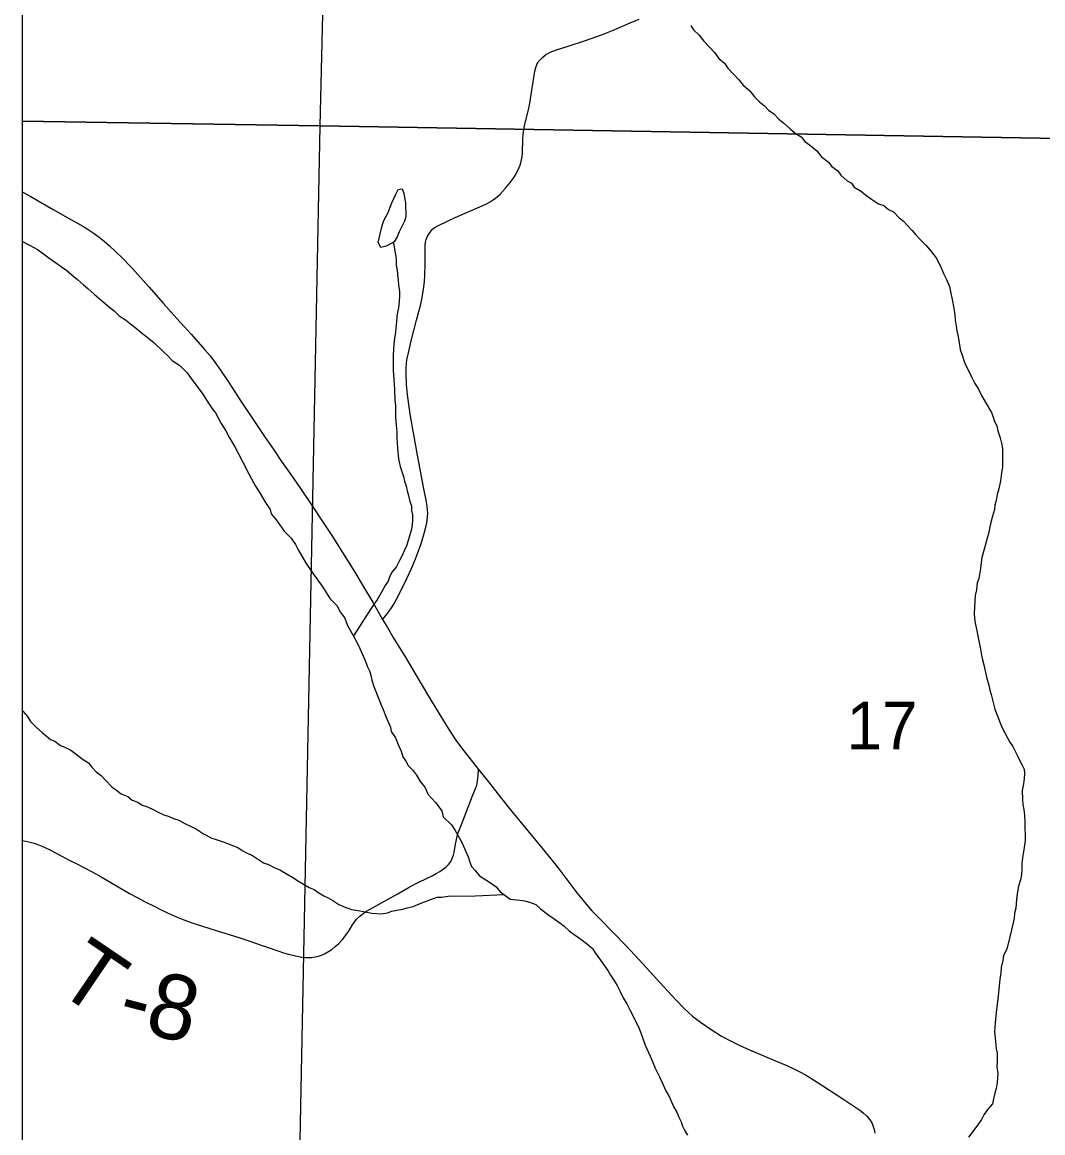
# Model space of a CAD drawing. Extents: x -7.9 to 76.1, y 0 to 22.
# Drawn here: x 2.1 to 2.995, y 16.568 to 17.542 of the extents above; entities that cross this region are included whole.
import ezdxf

# ---------------------------------------------------------------- set-up
doc = ezdxf.new("R2010")
doc.units = 0
for name, color, linetype in [('GM_X_Minor_River', 7, 'Continuous'), ('GM_X_Section', 7, 'Continuous'), ('GM_X_Section_Text', 7, 'Continuous'), ('GM_X_Township_Road', 7, 'Continuous'), ('GM_X_Township_Road_Text', 7, 'Continuous'), ('SC_Scratch1', 7, 'Continuous'), ('SH_Data', 7, 'Continuous')]:
    doc.layers.add(name, color=color, linetype=linetype)

msp = doc.modelspace()

# ---------------------------------------------------------------- linework, layer by layer
at = {"layer": 'GM_X_Minor_River'}
for points in [[(2.68618, 17.53921), (2.68852, 17.53546), (2.69352, 17.53062), (2.69778, 17.52538), (2.7024, 17.52053), (2.70704, 17.5153), (2.71091, 17.51005), (2.7159, 17.50597), (2.71862, 17.50184), (2.72402, 17.49625), (2.72827, 17.49139), (2.73213, 17.48691), (2.7379, 17.4817), (2.74215, 17.47646), (2.74677, 17.47199), (2.75099, 17.46865), (2.75447, 17.46491), (2.75906, 17.46158), (2.76331, 17.4571), (2.76791, 17.45339), (2.7733, 17.44855), (2.77791, 17.44446), (2.78288, 17.44151), (2.78636, 17.4374), (2.79019, 17.43444), (2.79672, 17.42924), (2.80097, 17.424), (2.80711, 17.41918), (2.80983, 17.41543), (2.81519, 17.41173), (2.81791, 17.40798), (2.82329, 17.40277), (2.82711, 17.40094), (2.82945, 17.39719), (2.83517, 17.39425), (2.84055, 17.38979), (2.84477, 17.38683), (2.85089, 17.38277), (2.85546, 17.38133), (2.85969, 17.37761), (2.86388, 17.37579), (2.86889, 17.37056), (2.87273, 17.3676), (2.87582, 17.36386), (2.88044, 17.35938), (2.88353, 17.35565), (2.88739, 17.35154), (2.8924, 17.34632), (2.89626, 17.34221), (2.9013, 17.33547), (2.90482, 17.3287), (2.90798, 17.32117), (2.91034, 17.31628), (2.91309, 17.31025), (2.91393, 17.30571), (2.91556, 17.29891), (2.91683, 17.29134), (2.9177, 17.28529), (2.91816, 17.28074), (2.91901, 17.27544), (2.91946, 17.27128), (2.92028, 17.2675), (2.92112, 17.26296), (2.92239, 17.25501), (2.92439, 17.24898), (2.92598, 17.24445), (2.92757, 17.2403), (2.93031, 17.23542), (2.93305, 17.22978), (2.93541, 17.22526), (2.93813, 17.22076), (2.94127, 17.21474), (2.94518, 17.2076), (2.94986, 17.19972), (2.95144, 17.19557), (2.95265, 17.1918), (2.9546, 17.18804), (2.95544, 17.1835), (2.95744, 17.17746), (2.95866, 17.17293), (2.9595, 17.16801), (2.95967, 17.15815), (2.95941, 17.15169), (2.95874, 17.14675), (2.95772, 17.1399), (2.95634, 17.13266), (2.95491, 17.1277), (2.95387, 17.12237), (2.9528, 17.11856), (2.95249, 17.11476), (2.95071, 17.10866), (2.94929, 17.10332), (2.94824, 17.09837), (2.94755, 17.09456), (2.94612, 17.0896), (2.94329, 17.07855), (2.94151, 17.07244), (2.94083, 17.06826), (2.94016, 17.06293), (2.9388, 17.05418), (2.93736, 17.05036)], [(2.42616, 17.34941), (2.41904, 17.34548), (2.41452, 17.34427), (2.41217, 17.34878), (2.41533, 17.3625), (2.41676, 17.36745), (2.41896, 17.37129), (2.42079, 17.37511), (2.4226, 17.3797), (2.42404, 17.38352), (2.42769, 17.39117), (2.42951, 17.39538), (2.43329, 17.39583), (2.43449, 17.39205), (2.43531, 17.38827), (2.43615, 17.38373), (2.43637, 17.37122), (2.4353, 17.36741), (2.43054, 17.35821), (2.42873, 17.35363), (2.42616, 17.34941)], [(2.1, 17.34985), (2.10035, 17.34968), (2.10646, 17.34637), (2.11334, 17.3427), (2.11755, 17.33974), (2.12331, 17.33529), (2.12906, 17.33122), (2.13404, 17.32789), (2.13902, 17.32419), (2.14362, 17.32047), (2.14862, 17.31639), (2.15362, 17.31154), (2.15746, 17.30858), (2.16323, 17.30337), (2.16937, 17.29816), (2.17666, 17.29222), (2.18051, 17.28888), (2.18513, 17.28441), (2.19048, 17.28108), (2.19509, 17.27737), (2.20008, 17.27329), (2.2043, 17.26995), (2.20814, 17.26698), (2.21543, 17.26104), (2.2239, 17.25284), (2.22775, 17.2495), (2.2316, 17.24539), (2.23811, 17.24096), (2.24466, 17.23462), (2.24816, 17.22937), (2.25823, 17.21589), (2.2629, 17.20876), (2.2664, 17.20351), (2.2695, 17.1994), (2.27184, 17.19489), (2.27458, 17.19)], [(2.42541, 17.34899), (2.42582, 17.34712), (2.42668, 17.34107), (2.42752, 17.33691), (2.42797, 17.33274), (2.42803, 17.32895), (2.42887, 17.32441), (2.42894, 17.32062), (2.42978, 17.3157), (2.42985, 17.31153), (2.43071, 17.30585), (2.43079, 17.3013), (2.43048, 17.2975), (2.42983, 17.29142), (2.42914, 17.28761), (2.42845, 17.2838), (2.42815, 17.27925), (2.42749, 17.27392), (2.42719, 17.26974), (2.42652, 17.2648), (2.42585, 17.25947), (2.42526, 17.25036), (2.42538, 17.24315), (2.42512, 17.23669), (2.42557, 17.23253), (2.42608, 17.22495), (2.42655, 17.21964), (2.42672, 17.21054), (2.42718, 17.20562), (2.42736, 17.19537), (2.42786, 17.18855), (2.42834, 17.18287), (2.42844, 17.17718), (2.42889, 17.17301), (2.42897, 17.16846), (2.42989, 17.15899), (2.43153, 17.15219), (2.43273, 17.14804), (2.43433, 17.14351), (2.43516, 17.13936), (2.43675, 17.13521), (2.43758, 17.13105), (2.43878, 17.1269), (2.44001, 17.12161), (2.44122, 17.11783), (2.44129, 17.11366), (2.44211, 17.10988), (2.44219, 17.10533), (2.44188, 17.10153), (2.4412, 17.09734), (2.43977, 17.09239), (2.43871, 17.08819), (2.43691, 17.08285), (2.43509, 17.07902), (2.43291, 17.07367), (2.43071, 17.06984), (2.42778, 17.0641), (2.42445, 17.05986), (2.42225, 17.05603), (2.42081, 17.05183), (2.41823, 17.04799), (2.41492, 17.04224), (2.41162, 17.03611), (2.40793, 17.03111), (2.40498, 17.02651), (2.39039, 17.00395)], [(2.27458, 17.19), (2.27848, 17.18362), (2.28161, 17.1776), (2.28629, 17.16972), (2.28942, 17.16408), (2.29334, 17.15619), (2.29843, 17.14641), (2.30117, 17.14153), (2.30469, 17.13514), (2.30858, 17.12876), (2.31287, 17.12162), (2.31754, 17.1145), (2.31836, 17.11072), (2.32261, 17.10548), (2.32571, 17.10137), (2.3296, 17.09574), (2.33576, 17.0894), (2.33965, 17.08378), (2.342, 17.07927), (2.34512, 17.07363), (2.34902, 17.06725), (2.35446, 17.059), (2.35988, 17.05189), (2.36299, 17.04739), (2.36571, 17.04326), (2.36962, 17.0365), (2.37616, 17.03017), (2.37852, 17.02528), (2.38279, 17.01928), (2.38517, 17.01288), (2.39024, 17.00424), (2.39337, 16.99822), (2.39612, 16.99258), (2.40085, 16.98204), (2.40283, 16.97676), (2.40441, 16.973), (2.40561, 16.96923), (2.40644, 16.96507), (2.40844, 16.95941), (2.41438, 16.94396), (2.41636, 16.93906), (2.41834, 16.93455), (2.4207, 16.9289), (2.42307, 16.92363), (2.42351, 16.91984), (2.4274, 16.91422), (2.42977, 16.90857), (2.43214, 16.90254), (2.43374, 16.89764), (2.43646, 16.89389), (2.43841, 16.89013), (2.44227, 16.88641), (2.44576, 16.88153), (2.44888, 16.8759), (2.45313, 16.87104), (2.45589, 16.86464), (2.46245, 16.85755), (2.46787, 16.85044), (2.4691, 16.84515), (2.47642, 16.83807), (2.47953, 16.83319), (2.48461, 16.82417), (2.48696, 16.81928), (2.48855, 16.81514), (2.49091, 16.80987), (2.49251, 16.80534), (2.49409, 16.80158), (2.49718, 16.79784), (2.50104, 16.79336), (2.50641, 16.78966), (2.51137, 16.78671), (2.51559, 16.78375), (2.51908, 16.77926), (2.52329, 16.7763), (2.52789, 16.77297), (2.53623, 16.77198), (2.54078, 16.7713), (2.54573, 16.76987), (2.5503, 16.76805), (2.55453, 16.76433), (2.56182, 16.75877), (2.56718, 16.75507), (2.57139, 16.75211), (2.57523, 16.74914), (2.57947, 16.74505), (2.58406, 16.74171), (2.58981, 16.73764), (2.59595, 16.7332), (2.60017, 16.72948), (2.60251, 16.72573), (2.60716, 16.71936), (2.61065, 16.71449), (2.61337, 16.71036), (2.61572, 16.70623), (2.61882, 16.70173), (2.62155, 16.69723), (2.62429, 16.69197), (2.62704, 16.68632), (2.63016, 16.68107), (2.6333, 16.67467), (2.63643, 16.66904)], [(2.93736, 17.05036), (2.93671, 17.04428), (2.93566, 17.03933), (2.93508, 17.02907), (2.93481, 17.02299), (2.9353, 17.01655), (2.93777, 17.00521), (2.93904, 16.99803), (2.94028, 16.99198), (2.94153, 16.98517), (2.94356, 16.97723), (2.94563, 16.96741), (2.94764, 16.96061), (2.94848, 16.95607), (2.94968, 16.9523), (2.9509, 16.94777), (2.95294, 16.93946), (2.95532, 16.93267), (2.9577, 16.92664), (2.95967, 16.9225), (2.96593, 16.91047), (2.96865, 16.90672), (2.97256, 16.8992), (2.97415, 16.89544), (2.97649, 16.89093), (2.97846, 16.88679), (2.9789, 16.883), (2.9786, 16.87882), (2.97793, 16.87387), (2.9769, 16.86817), (2.97704, 16.8602), (2.97749, 16.85566), (2.97832, 16.8515), (2.97879, 16.84657), (2.97928, 16.84013), (2.97956, 16.8242), (2.97853, 16.81811), (2.97784, 16.81431), (2.97718, 16.80898), (2.97651, 16.80404), (2.9766, 16.79911), (2.9763, 16.79455), (2.97561, 16.79074), (2.97345, 16.78425), (2.97244, 16.77741), (2.97177, 16.77246), (2.97115, 16.76486), (2.97009, 16.76067), (2.96979, 16.75611), (2.96875, 16.75078), (2.96732, 16.74583), (2.96627, 16.74087), (2.96345, 16.72906), (2.96053, 16.72332), (2.95984, 16.71914), (2.95844, 16.71304), (2.95814, 16.7081), (2.9571, 16.70277), (2.95618, 16.69062), (2.95552, 16.68529), (2.95485, 16.68035), (2.95416, 16.67617), (2.95323, 16.66477), (2.95262, 16.65641), (2.95309, 16.65111), (2.95402, 16.64164), (2.95484, 16.63786), (2.95497, 16.63027), (2.95467, 16.62572), (2.95553, 16.62004), (2.95491, 16.61206), (2.95387, 16.60673), (2.95281, 16.60254), (2.95176, 16.59759), (2.9507, 16.5934), (2.94662, 16.58878), (2.9433, 16.58379), (2.94111, 16.57958), (2.93778, 16.57496), (2.92965, 16.5642)], [(2.1, 16.93844), (2.10042, 16.93762), (2.10466, 16.93315), (2.10739, 16.92864), (2.1124, 16.92342), (2.1174, 16.91895), (2.1247, 16.91301), (2.12851, 16.91156), (2.1335, 16.90748), (2.13731, 16.90603), (2.14265, 16.90347), (2.14725, 16.90014), (2.15262, 16.89606), (2.15798, 16.89236), (2.16107, 16.88862), (2.16493, 16.88452), (2.16915, 16.88118), (2.17262, 16.87744), (2.17879, 16.8711), (2.18262, 16.86851), (2.18684, 16.86518), (2.19255, 16.863), (2.1964, 16.85966), (2.20135, 16.85785), (2.20518, 16.85526), (2.20974, 16.85382), (2.21546, 16.85127), (2.21929, 16.84906), (2.22424, 16.84687), (2.22881, 16.84544), (2.23262, 16.84361), (2.23719, 16.84217), (2.24254, 16.83923), (2.24865, 16.8363), (2.25285, 16.8341), (2.25898, 16.83004), (2.26623, 16.82637), (2.27003, 16.8253), (2.27612, 16.82313), (2.28908, 16.81805), (2.29291, 16.81546), (2.29711, 16.81326), (2.30092, 16.81181), (2.30551, 16.80886), (2.31164, 16.80479), (2.31583, 16.80335), (2.32155, 16.80042), (2.32575, 16.79859), (2.33225, 16.79491), (2.33722, 16.79197), (2.3422, 16.78864), (2.34678, 16.78607), (2.35175, 16.78312), (2.35595, 16.7813), (2.36016, 16.77834), (2.36437, 16.77576), (2.36819, 16.77393), (2.37239, 16.77173), (2.37775, 16.76803), (2.38309, 16.76584), (2.3888, 16.76367), (2.39449, 16.76301), (2.40057, 16.7616), (2.40664, 16.76057), (2.41497, 16.75996), (2.42026, 16.76081), (2.42401, 16.7624), (2.42854, 16.76324), (2.43382, 16.76409), (2.43758, 16.76529), (2.44286, 16.76653), (2.45037, 16.76969), (2.45977, 16.77328), (2.46391, 16.77449), (2.46807, 16.77456), (2.47335, 16.77541), (2.49719, 16.77583), (2.52256, 16.77681)], [(2.63643, 16.66904), (2.64075, 16.66001), (2.64234, 16.65549), (2.64631, 16.64493), (2.65065, 16.63515), (2.65223, 16.631), (2.65499, 16.6246), (2.65891, 16.61708), (2.66088, 16.61257), (2.66443, 16.60466), (2.66716, 16.59978), (2.6711, 16.59112), (2.67422, 16.58549), (2.6758, 16.58172), (2.67777, 16.57758), (2.67897, 16.57381), (2.68093, 16.56968), (2.68327, 16.56592)]]:
    msp.add_lwpolyline(points, dxfattribs=at)
at = {"layer": 'GM_X_Section'}
for points in [[(3.38904, 18.26227), (3.3681, 17.4339), (2.36128, 17.45109), (2.38104, 18.28209)], [(2.36128, 17.45109), (3.3681, 17.4339), (3.34912, 16.41911), (2.34144, 16.44273)]]:
    msp.add_lwpolyline(points, close=True, dxfattribs=at)
at = {"layer": 'GM_X_Township_Road'}
for points in [[(2.41585, 17.0182), (2.41986, 17.02306), (2.42173, 17.02536), (2.42366, 17.02829), (2.42572, 17.03171), (2.42825, 17.03604), (2.43509, 17.0496), (2.44126, 17.06275), (2.4449, 17.07138), (2.44839, 17.08084), (2.44997, 17.08563), (2.45276, 17.09488), (2.45385, 17.0991), (2.45466, 17.10288), (2.45549, 17.10815), (2.4556, 17.11153), (2.45547, 17.11418), (2.45513, 17.11745), (2.45422, 17.12288), (2.45152, 17.13562), (2.44889, 17.14989), (2.4466, 17.16239), (2.44305, 17.18174), (2.44058, 17.19645), (2.4391, 17.20672), (2.43795, 17.2156), (2.43704, 17.22423), (2.43655, 17.23319), (2.43663, 17.23837), (2.43688, 17.24306), (2.43737, 17.24594), (2.43861, 17.2521), (2.44116, 17.26262), (2.44577, 17.28054), (2.44946, 17.29485), (2.45069, 17.30044), (2.45127, 17.30414), (2.45176, 17.30783), (2.45261, 17.3142), (2.45304, 17.32023), (2.45329, 17.32964), (2.4534, 17.34639), (2.45368, 17.34898), (2.45426, 17.3513), (2.45543, 17.35423), (2.45701, 17.35691), (2.45846, 17.35898), (2.46006, 17.36067), (2.46279, 17.36262), (2.46559, 17.36407), (2.47957, 17.37082), (2.50339, 17.38093), (2.50657, 17.38242), (2.50966, 17.38413), (2.51238, 17.38589), (2.51458, 17.38749), (2.51906, 17.39123), (2.52385, 17.39647), (2.52817, 17.40183), (2.53131, 17.40598), (2.53352, 17.40961), (2.53586, 17.41449), (2.53667, 17.4166), (2.53725, 17.41867), (2.53828, 17.42392), (2.53863, 17.42717), (2.53884, 17.43973), (2.53912, 17.44324), (2.53978, 17.4479), (2.5405, 17.45119), (2.5413, 17.45485), (2.54389, 17.46503), (2.54483, 17.46937), (2.54669, 17.48034), (2.54939, 17.49895), (2.55027, 17.50233), (2.55119, 17.5048), (2.552, 17.50637), (2.55284, 17.50764), (2.55402, 17.509), (2.55663, 17.51149), (2.55898, 17.51326), (2.56305, 17.51566), (2.56607, 17.51703), (2.56843, 17.5179), (2.57867, 17.52099), (2.593, 17.52572), (2.60875, 17.53127), (2.61763, 17.53471), (2.6331, 17.5416), (2.64107, 17.54463)], [(2.1, 17.39331), (2.10695, 17.38936), (2.12717, 17.37785), (2.14007, 17.37045), (2.14846, 17.36576), (2.15315, 17.36305), (2.15709, 17.36067), (2.16219, 17.35721), (2.16761, 17.35335), (2.17181, 17.35006), (2.17641, 17.34595), (2.18192, 17.34086), (2.18726, 17.33559), (2.19605, 17.32647), (2.211, 17.3098), (2.22368, 17.29566), (2.23542, 17.28257), (2.24817, 17.26836), (2.26025, 17.25462), (2.26486, 17.24928), (2.2688, 17.24394), (2.27382, 17.23695), (2.28064, 17.22692), (2.29223, 17.20875), (2.30179, 17.19439), (2.31245, 17.17859), (2.32051, 17.16684), (2.32791, 17.15582), (2.33544, 17.14518), (2.34393, 17.13299), (2.3538, 17.11883), (2.36329, 17.10417), (2.37137, 17.09169), (2.38073, 17.07702), (2.39178, 17.05973), (2.40197, 17.04254), (2.4074, 17.03342), (2.41585, 17.0182), (2.4202, 17.01107), (2.42534, 17.00243), (2.43624, 16.98437), (2.448, 16.96462), (2.45892, 16.9466), (2.47403, 16.92164), (2.48035, 16.91219), (2.4851, 16.90566), (2.50022, 16.88645), (2.50879, 16.87571), (2.51922, 16.86261), (2.52939, 16.84986), (2.55034, 16.82421), (2.56358, 16.80827), (2.57065, 16.79931), (2.58543, 16.77944), (2.5929, 16.77019), (2.59956, 16.76269), (2.60706, 16.75492), (2.62951, 16.7319), (2.64441, 16.71572), (2.65918, 16.69968), (2.66929, 16.68875), (2.67414, 16.68357), (2.67989, 16.67757), (2.68442, 16.67313), (2.68782, 16.67019), (2.69486, 16.66491), (2.70398, 16.65866), (2.71327, 16.65274), (2.72215, 16.64789), (2.72979, 16.6442), (2.73966, 16.63975), (2.76037, 16.63112), (2.77032, 16.62693), (2.77714, 16.62372), (2.78298, 16.62076), (2.78832, 16.61789), (2.79621, 16.61304), (2.81945, 16.59758), (2.83526, 16.58706), (2.8378, 16.58517), (2.84036, 16.58271), (2.84249, 16.58032), (2.84381, 16.57843), (2.8452, 16.57596), (2.84619, 16.57358), (2.84701, 16.57087), (2.84771, 16.56759)], [(2.1, 16.82428), (2.10325, 16.82377), (2.10584, 16.82317), (2.11034, 16.82185), (2.11419, 16.82052), (2.1187, 16.81864), (2.1247, 16.81576), (2.12978, 16.81313), (2.13485, 16.81044), (2.14123, 16.80709), (2.14796, 16.80379), (2.15464, 16.80039), (2.16127, 16.79688), (2.16784, 16.79326), (2.17902, 16.7866), (2.18759, 16.78149), (2.19413, 16.77785), (2.20073, 16.77437), (2.20788, 16.77059), (2.21618, 16.76634), (2.2206, 16.76418), (2.228, 16.76056), (2.23589, 16.75712), (2.24178, 16.7546), (2.24576, 16.75314), (2.24874, 16.75208), (2.25252, 16.75089), (2.25708, 16.74943), (2.26551, 16.74678), (2.28988, 16.73916), (2.30055, 16.73558), (2.30863, 16.73287), (2.31837, 16.72949), (2.32506, 16.72711), (2.32911, 16.72584), (2.33354, 16.72465), (2.33721, 16.72367), (2.33931, 16.72321), (2.34143, 16.72279), (2.34498, 16.7221), (2.34812, 16.72181), (2.35382, 16.72171), (2.35676, 16.72213), (2.35965, 16.72281), (2.36246, 16.72376), (2.36518, 16.72496), (2.36808, 16.7266), (2.37137, 16.7288), (2.37451, 16.73123), (2.37749, 16.73385), (2.38116, 16.73767), (2.38602, 16.74459), (2.38961, 16.75023), (2.39323, 16.75516), (2.39611, 16.75806), (2.39931, 16.7606), (2.40189, 16.76226), (2.40461, 16.76368), (2.42569, 16.77535), (2.42926, 16.77753), (2.4343, 16.7805), (2.43941, 16.78336), (2.44717, 16.78745), (2.45504, 16.79131), (2.45956, 16.79336), (2.463, 16.79521), (2.46624, 16.7972), (2.47044, 16.80024), (2.47208, 16.80158), (2.47374, 16.80327), (2.4752, 16.80514), (2.47643, 16.80716), (2.47743, 16.80931), (2.47817, 16.81156), (2.47864, 16.81386), (2.47987, 16.821), (2.48038, 16.82359), (2.48148, 16.82808), (2.48236, 16.83103), (2.48335, 16.83395), (2.48447, 16.83683), (2.48568, 16.83965), (2.49473, 16.86358), (2.49679, 16.86849), (2.49778, 16.8708), (2.49851, 16.87266), (2.49898, 16.87431), (2.49931, 16.8765), (2.49977, 16.88108), (2.50022, 16.88645)]]:
    msp.add_lwpolyline(points, dxfattribs=at)
at = {"layer": 'SC_Scratch1'}
for points in [[(2.1, 18.28713), (2.1, 17.4553), (2.36128, 17.45109), (2.38104, 18.28209)], [(2.1, 17.4553), (2.1, 16.44749), (2.34144, 16.44273), (2.36128, 17.45109)]]:
    msp.add_lwpolyline(points, close=True, dxfattribs=at)
at = {"layer": 'SH_Data'}
msp.add_line((2.1, 20.9), (2.1, 14.1), dxfattribs=at)

# ---------------------------------------------------------------- texts
at = {"layer": 'GM_X_Section_Text'}
msp.add_text('17', height=0.041856, rotation=0.00001, dxfattribs=at).set_placement((2.82274, 16.90416))
at = {"layer": 'GM_X_Township_Road_Text'}
for s, rotation, p in [('T', 325.86184, (2.12737, 16.69427)), ('8', 346.95953, (2.2059, 16.65541)), ('-', 345.26235, (2.18155, 16.66178))]:
    msp.add_text(s, height=0.05682, rotation=rotation, dxfattribs=at).set_placement(p)

doc.saveas('drawing.dxf')
